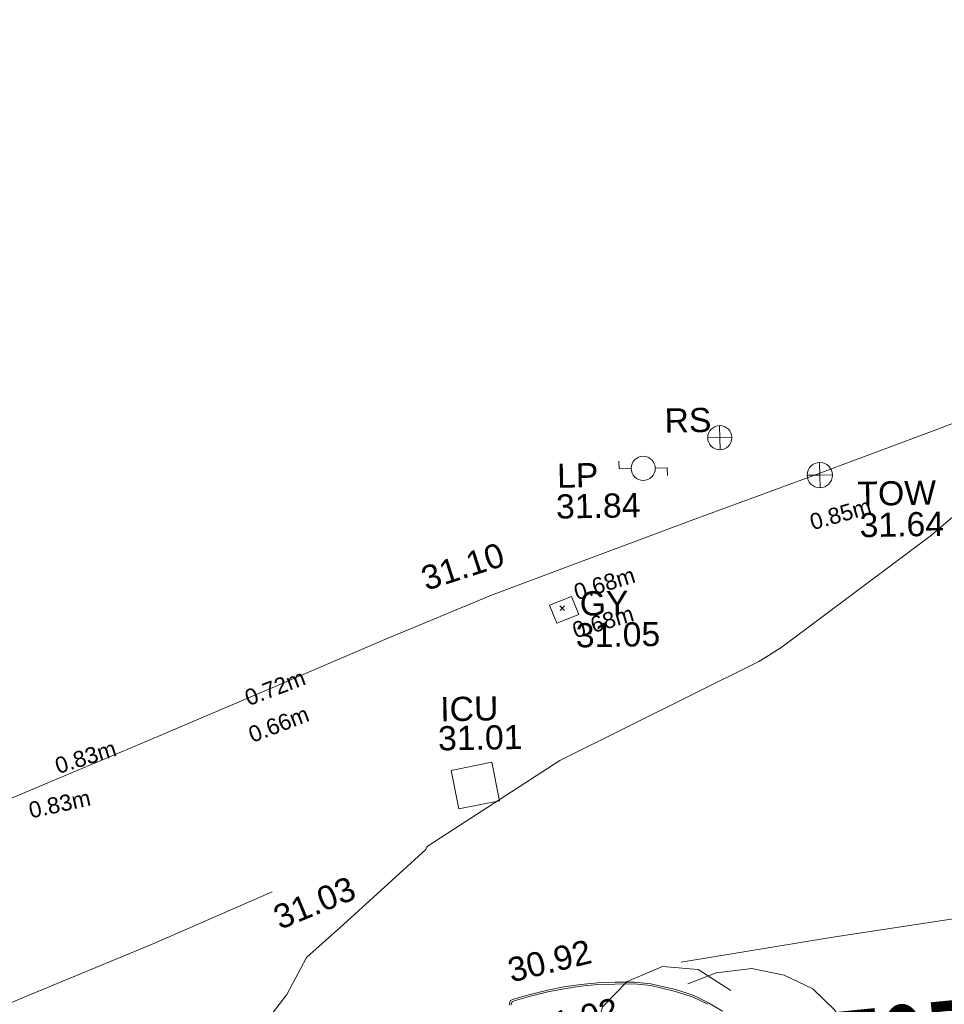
# Model space of a CAD drawing. Header units: millimetres. Extents: x -287732 to 520720, y -103372 to 287754.
# Tile 352 of 380: x 325939 to 340293, y 182816 to 198105. Entities that reach past the tile are written whole.
import ezdxf

# ---------------------------------------------------------------- set-up
doc = ezdxf.new("R2010")
doc.units = ezdxf.units.MM
doc.linetypes.add('IMPORT-UG_ELEC_QLB2 _2_', pattern=[2500, 1500, -300.0000000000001, 0, -50, 150, -300.0000000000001, 0, -200])
doc.linetypes.add('IMPORT-UG_ELEC_STREET LIGHTING_QLB2 _2_', pattern=[2700, 1500, -300.0000000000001, 0, -250, 150, -300.0000000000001, 0, -200])
for name, color, linetype, lineweight, true_color in [('00_TOPO_FURN_LAMP_POST', 7, 'Continuous', 9, 0x666666), ('00_TOPO_FURN_SIGN', 7, 'Continuous', 9, 0x666666), ('00_TOPO_KERB_BOTTOM', 1, 'Continuous', 9, 0xff0000), ('00_TOPO_KERB_TOP', 7, 'Continuous', 9, 0xa500a5), ('00_TOPO_ROAD_MARKING_WHITE_CONTINUOUS', 7, 'Continuous', 9, 0x999999), ('00_TOPO_ROAD_MARKING_WHITE_DASH', 7, 'Continuous', 9, 0x999999), ('00_TOPO_SERV_GULLY', 7, 'Continuous', 9, 0x5252a5), ('00_TOPO_SERV_IC', 5, 'Continuous', 9, 0x0000ff), ('00_TOPO_TOP_OF_WALL', 7, 'Continuous', 9, 0x666666), ('00_TOPO_TREE', 7, 'Continuous', 9, 0x666666), ('00_TOPO_WALL', 7, 'Continuous', 9, 0x7c00a5), ('01_DTM_CONTOUR_MNR', 7, 'Continuous', 9, 0xa5a552), ('12333-PUM-2D-U-0001-C01 - Rev2_REVIT IMPORT_dwg', 7, 'Continuous', 9, 0x767676), ('PUM-ELECTRIC-QLB2', 1, 'IMPORT-UG_ELEC_QLB2 _2_', 9, 0xff0000)]:
    doc.layers.add(name, color=color, linetype=linetype, lineweight=lineweight, true_color=true_color)
doc.layers.add('00_TOPO_ROAD_TEXT', color=7, linetype='Continuous', lineweight=9)
doc.layers.add('GEN-TEXT', color=7, linetype='Continuous', lineweight=9)
doc.styles.add('Arial_1', font='arial.ttf', dxfattribs={"height": 250})
doc.styles.add('Swis721 Lt BT_2', font='swissl.ttf', dxfattribs={"height": 375})
doc.styles.add('Swis721 Lt BT_37', font='swissl.ttf', dxfattribs={"width": 0.480246, "height": 1481.4})

# ---------------------------------------------------------------- blocks, each defined once
blk = doc.blocks.new('12333-PUM-2D-U-0001-C01 - Rev2_REVIT IMPORT_dwg_CONIFEROUS_TREE_2-2077568-Site Location Plan Proposed')
at = {"layer": '00_TOPO_TREE', "color": 254, "true_color": 0xcccccc, "flags": 128}
for points in [[(534239919.7920456, 725731770.5895343), (534240086.0180855, 725732324.6763337), (534240473.8788452, 725732712.5370932), (534241027.9656445, 725732934.1718128), (534241582.0524438, 725732878.7631329), (534242080.7305633, 725732546.3110532)], [(534241415.826404, 725732657.1284132), (534241859.0958436, 725732823.3544531), (534242413.1826429, 725732878.7631329), (534242911.8607625, 725732767.945773), (534243355.1302018, 725732546.3110532), (534243687.5822815, 725732213.8589736), (534243964.6256812, 725731770.5895343), (534244075.443041, 725731271.9114147)], [(534239421.1139264, 725729498.8336568), (534239144.0705266, 725729997.5117761), (534239033.2531667, 725730551.5985756), (534239144.0705266, 725731161.0940548), (534239476.5226063, 725731659.7721742), (534239919.7920456, 725731992.2242539), (534240473.8788452, 725732158.4502938)], [(534243521.3562416, 725731825.9982141), (534243909.2170012, 725731659.7721742), (534244241.6690809, 725731382.7287747), (534244407.8951206, 725730939.4593351), (534244352.4864407, 725730496.1898955), (534244130.8517211, 725730108.329136)], [(534241969.9132034, 725731548.9548143), (534242413.1826429, 725731382.7287747), (534242745.6347225, 725731105.685375)], [(534244075.443041, 725730607.0072554), (534244297.0777608, 725730163.737816), (534244352.4864407, 725729665.0596964), (534244241.6690809, 725729166.3815771), (534243964.6256812, 725728723.1121377), (534243576.7649217, 725728446.0687377), (534243133.4954821, 725728224.4340181)], [(534241027.9656445, 725729443.4249767), (534240695.5135649, 725729886.6944163), (534240640.1048849, 725730385.3725357)], [(534240529.2875251, 725728279.8426981), (534239975.2007256, 725728335.251378), (534239531.9312862, 725728612.2947778), (534239254.8878865, 725729055.5642172), (534239199.4792065, 725729554.2423368), (534239365.7052462, 725730052.920456)], [(534243078.0868022, 725729665.0596964), (534242856.4520825, 725729277.198937), (534242524.0000027, 725729000.1555374)], [(534243521.3562416, 725728612.2947778), (534243355.1302018, 725728113.6166583), (534242967.2694423, 725727781.1645787), (534242468.5913228, 725727670.3472189), (534241969.9132034, 725727891.9819384)], [(534242634.8173627, 725728002.7992984), (534242302.3652831, 725727725.7558987), (534241859.0958436, 725727559.5298588), (534241415.826404, 725727504.121179), (534240972.5569646, 725727559.5298588), (534240529.2875251, 725727781.1645787), (534240196.8354454, 725728058.2079784), (534239975.2007256, 725728446.0687377)]]:
    blk.add_lwpolyline(points, dxfattribs=at)
at = {"layer": '00_TOPO_TREE', "color": 254, "true_color": 0xcccccc}
blk.add_circle((534241748.2784836, 725730274.5551759), 170.9299566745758, dxfattribs=at)
blk = doc.blocks.new('12333-PUM-2D-U-0001-C01 - Rev2_REVIT IMPORT_dwg_MSL_Lamp_Post_SYM-2077199-Site Location Plan Proposed')
at = {"layer": '00_TOPO_FURN_LAMP_POST', "color": 254, "true_color": 0xcccccc, "flags": 128}
for points in [[(-500.1060478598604, 0), (-1000.212095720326, 0), (-1000.212095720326, 316.7338303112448)], [(500.1060478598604, 0), (1000.21209571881, 0), (1000.21209571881, -316.7338303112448)]]:
    blk.add_lwpolyline(points, dxfattribs=at)
at = {"layer": '00_TOPO_FURN_LAMP_POST', "color": 254, "true_color": 0xcccccc}
blk.add_circle((0, 0), 500.1060478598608, dxfattribs=at)
blk = doc.blocks.new('12333-PUM-2D-U-0001-C01 - Rev2_REVIT IMPORT_dwg_MSL_RoadSign_SYM-2077193-Site Location Plan Proposed')
at = {"layer": '00_TOPO_FURN_SIGN', "color": 254, "true_color": 0xcccccc}
for p, q in [((-0.2287617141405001, -500.0000000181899), (-0.2287617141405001, 499.9999999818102)), ((-500.2287617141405, 0), (499.7712382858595, 0))]:
    blk.add_line(p, q, dxfattribs=at)
blk.add_circle((-0.2287617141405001, 0), 500.0000000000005, dxfattribs=at)
blk = doc.blocks.new('12333-PUM-2D-U-0001-C01 - Rev2_REVIT IMPORT_dwg_TOW-2077202-Site Location Plan Proposed')
at = {"layer": '00_TOPO_TOP_OF_WALL', "color": 254, "true_color": 0xcccccc, "flags": 128}
for points in [[(0, 525.0554400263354), (0, 0), (-525.0554401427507, 0)], [(525.0554401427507, 0), (0, 0), (0, -525.0554400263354)]]:
    blk.add_lwpolyline(points, dxfattribs=at)
at = {"layer": '00_TOPO_TOP_OF_WALL', "color": 254, "true_color": 0xcccccc}
blk.add_circle((0, 0), 525.0554401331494, dxfattribs=at)
blk = doc.blocks.new('12333-PUM-2D-U-0001-C01 - Rev2_REVIT IMPORT_dwg_MGS62954_T2_Galway_ITM_3d_Rev1-2077680-Site Location Plan Proposed')
at = {"layer": '00_TOPO_KERB_BOTTOM', "color": 254, "true_color": 0xcccccc, "flags": 128}
blk.add_lwpolyline([(534238637.9780269, 725732380.1573738), (534238661.4813097, 725732447.4702438), (534238707.1173939, 725732467.575914), (534238964.8977177, 725732536.8196646), (534239236.8008176, 725732598.9266661), (534239490.0121653, 725732644.1538292), (534239753.397713, 725732677.9635845), (534240016.1514054, 725732700.0596638), (534240282.9042745, 725732704.0964576), (534240586.6697167, 725732700.8237355), (534240843.9623744, 725732669.7744792), (534241018.1743236, 725732626.3453258), (534241229.0559636, 725732572.426522), (534241507.7608734, 725732475.1925057), (534241734.2121435, 725732360.2300683), (534241948.6871693, 725732226.5879596)], dxfattribs=at)
at = {"layer": '00_TOPO_KERB_TOP', "color": 254, "true_color": 0xcccccc, "flags": 128}
blk.add_lwpolyline([(534238665.4952509, 725732375.0843623), (534238683.6259878, 725732427.0103822), (534238716.3316999, 725732441.4193805), (534238971.565483, 725732509.9790912), (534239242.3136842, 725732571.8222954), (534239494.205995, 725732616.8138597), (534239756.3179936, 725732650.4601346), (534240017.5207992, 725732672.425793), (534240282.9645388, 725732676.4427758), (534240584.8589388, 725732673.1902119), (534240838.9423579, 725732642.5282363), (534241011.4051876, 725732599.5351197), (534241221.0623105, 725732545.9294037), (534241496.8992705, 725732449.695952), (534241720.6158954, 725732336.1218113)], dxfattribs=at)
at = {"layer": '00_TOPO_ROAD_MARKING_WHITE_CONTINUOUS', "color": 254, "true_color": 0xcccccc, "flags": 128}
blk.add_lwpolyline([(534241320.0000001, 725733000), (534243650.0000001, 725733340), (534245590, 725733600), (534245930.0000002, 725731470), (534246240, 725729330.0000002)], dxfattribs=at)
at = {"layer": '00_TOPO_ROAD_MARKING_WHITE_DASH', "color": 254, "true_color": 0xcccccc, "flags": 128}
blk.add_lwpolyline([(534225590, 725730430.0000002), (534227210.0000001, 725731070.0000001), (534229020.0000001, 725731790.0000001), (534231110.0000001, 725732630.0000001), (534233140.0000001, 725733430.0000002), (534234990.0000001, 725734200.0000001)], dxfattribs=at)
at = {"layer": '00_TOPO_SERV_GULLY', "color": 254, "true_color": 0xcccccc, "flags": 128}
blk.add_lwpolyline([(534239481.2382627, 725738292.1142097), (534239825.3015763, 725738422.3678557), (534239717.5778251, 725738706.9187444), (534239373.5145115, 725738576.6650984)], close=True, dxfattribs=at)
at = {"layer": '00_TOPO_SERV_IC', "color": 254, "true_color": 0xcccccc, "flags": 128}
blk.add_lwpolyline([(534238435.0946753, 725736152.4864591), (534238543.7704972, 725735551.8701925), (534237910.1066489, 725735437.2145908), (534237801.4308268, 725736037.8308573)], close=True, dxfattribs=at)
at = {"layer": '00_TOPO_WALL', "color": 254, "true_color": 0xcccccc, "flags": 128}
blk.add_lwpolyline([(534230311.0328425, 725735464.0008379), (534231498.2851904, 725735937.7043117), (534233085.804175, 725736573.8507925), (534235090.1592914, 725737387.3316919), (534236842.5462692, 725738102.369435), (534238475.7736483, 725738746.0919335), (534239738.4857516, 725739195.6802769), (534241595.7307931, 725739850.4049584), (534243378.4726956, 725740475.2116604), (534245389.5066136, 725741182.3384602), (534247902.2625425, 725742084.5268403), (534249885.7476711, 725742801.800884), (534252184.5528514, 725743647.4536372), (534254166.6340968, 725744393.0169076), (534254994.5964106, 725744789.9854509), (534255747.2996867, 725745235.44343), (534256122.2084268, 725745452.9025378), (534256660.4840959, 725745705.7297196), (534257606.4547107, 725746078.1135734), (534257604.3864709, 725746083.4379846), (534258824.9644786, 725746515.1033492), (534260889.6357856, 725747247.5686729), (534262196.0648, 725747653.3668263)], dxfattribs=at)
at = {"layer": '01_DTM_CONTOUR_MNR', "color": 254, "true_color": 0xcccccc, "flags": 128}
blk.add_lwpolyline([(534245986.9022996, 725740114.1030366), (534245322.3274122, 725739559.3249269), (534242970.5199674, 725737866.297664), (534242767.0164425, 725737738.6801766), (534242603.8464557, 725737646.1148571), (534239490.0000001, 725736160.0000001), (534237424.0170395, 725734869.9787009), (534237401.6031415, 725734851.0317049), (534237386.7762394, 725734818.5030985), (534236089.3232542, 725733675.7995386), (534235511.8840165, 725733176.1765794), (534235499.8952777, 725733160.0819997), (534235190.3146485, 725732602.0354186), (534234528.5589755, 725731768.5800906)], dxfattribs=at)
at = {"xscale": 0.375, "yscale": 0.375, "zscale": 0.375}
for name, p in [('12333-PUM-2D-U-0001-C01 - Rev2_REVIT IMPORT_dwg_MSL_RoadSign_SYM-2077193-Site Location Plan Proposed', (534242060.9673724, 725741129.8223791)), ('12333-PUM-2D-U-0001-C01 - Rev2_REVIT IMPORT_dwg_MSL_Lamp_Post_SYM-2077199-Site Location Plan Proposed', (534240862.6243746, 725740673.9939287)), ('12333-PUM-2D-U-0001-C01 - Rev2_REVIT IMPORT_dwg_TOW-2077202-Site Location Plan Proposed', (534243602.4666489, 725740521.9691217))]:
    blk.add_blockref(name, p, dxfattribs=at)
blk.add_blockref('12333-PUM-2D-U-0001-C01 - Rev2_REVIT IMPORT_dwg_CONIFEROUS_TREE_2-2077568-Site Location Plan Proposed', (0, 0))
at = {"layer": '00_TOPO_FURN_LAMP_POST', "char_height": 375, "attachment_point": 1, "line_spacing_factor": 1.005061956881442, "style": 'Swis721 Lt BT_2'}
for s, insert, width in [('LP', (534239523.9014357, 725740771.451018), 707.5855621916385), ('31.84', (534239499.1302437, 725740292.9956385), 1495.902363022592)]:
    blk.add_mtext(s, dxfattribs=dict(at, insert=insert, width=width))
at = {"layer": '00_TOPO_FURN_SIGN', "insert": (534241207.1907922, 725741597.3231163), "char_height": 375, "width": 783.5679044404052, "attachment_point": 1, "line_spacing_factor": 1.005061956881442, "style": 'Swis721 Lt BT_2'}
blk.add_mtext('RS', dxfattribs=at)
at = {"layer": '00_TOPO_KERB_BOTTOM', "color": 251, "true_color": 0x666666, "insert": (534238594.3860722, 725733093.3850731), "char_height": 375, "width": 1495.902363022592, "attachment_point": 1, "rotation": 12.643359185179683, "line_spacing_factor": 1.005061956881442, "style": 'Swis721 Lt BT_2'}
blk.add_mtext('30.92', dxfattribs=at)
at = {"layer": '00_TOPO_KERB_TOP', "color": 251, "true_color": 0x666666, "insert": (534238998.2647445, 725732184.2204847), "char_height": 375, "width": 1495.902363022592, "attachment_point": 1, "rotation": 12.643359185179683, "line_spacing_factor": 1.005061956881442, "style": 'Swis721 Lt BT_2'}
blk.add_mtext('31.02', dxfattribs=at)
at = {"layer": '00_TOPO_ROAD_MARKING_WHITE_DASH', "color": 251, "true_color": 0x666666, "insert": (534234962.3517328, 725733955.4581873), "char_height": 375, "width": 1495.902363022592, "attachment_point": 1, "rotation": 21.36587280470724, "line_spacing_factor": 1.005061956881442, "style": 'Swis721 Lt BT_2'}
blk.add_mtext('31.03', dxfattribs=at)
at = {"layer": '00_TOPO_ROAD_TEXT', "color": 251, "true_color": 0x666666, "insert": (534243064.7832258, 725732127.4634544), "char_height": 1481.4, "width": 2926.08, "attachment_point": 1, "rotation": 4.829170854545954, "line_spacing_factor": 1.005061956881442, "style": 'Swis721 Lt BT_37'}
blk.add_mtext('STOP', dxfattribs=at)
at = {"layer": '00_TOPO_SERV_GULLY', "color": 251, "true_color": 0x666666, "char_height": 375, "attachment_point": 1, "line_spacing_factor": 1.005061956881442, "style": 'Swis721 Lt BT_2'}
for s, insert, width in [('GY', (534239841.5265369, 725738779.147501), 821.5590755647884), ('31.05', (534239771.2199423, 725738287.329608), 1495.902363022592)]:
    blk.add_mtext(s, dxfattribs=dict(at, insert=insert, width=width))
at = {"layer": '00_TOPO_SERV_IC', "color": 251, "true_color": 0x666666, "char_height": 375, "attachment_point": 1, "line_spacing_factor": 1.005061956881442, "style": 'Swis721 Lt BT_2'}
for s, insert, width in [('ICU', (534237647.1794505, 725737177.5472614), 1021.012723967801), ('31.01', (534237605.1145296, 725736725.6050636), 1495.902363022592)]:
    blk.add_mtext(s, dxfattribs=dict(at, insert=insert, width=width))
at = {"layer": '00_TOPO_TOP_OF_WALL', "char_height": 375, "attachment_point": 1, "line_spacing_factor": 1.005061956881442, "style": 'Swis721 Lt BT_2'}
for s, insert, width in [('TOW', (534244180.9912646, 725740407.6332014), 1343.937678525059), ('31.64', (534244206.5839717, 725739921.726591), 1495.902363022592)]:
    blk.add_mtext(s, dxfattribs=dict(at, insert=insert, width=width))
at = {"layer": '00_TOPO_WALL', "color": 251, "true_color": 0x666666, "insert": (534237352.4096357, 725739189.669529), "char_height": 375, "width": 1495.902363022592, "attachment_point": 1, "rotation": 16.88782197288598, "line_spacing_factor": 1.005061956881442, "style": 'Swis721 Lt BT_2'}
blk.add_mtext('31.10', dxfattribs=at)
blk = doc.blocks.new('12333-PUM-2D-U-0001-C01 - Rev2_REVIT IMPORT_dwg-1620468-Site Location Plan Proposed')
at = {"layer": 'GEN-TEXT', "color": 253, "true_color": 0xaaaaaa}
for p, q in [((598453.9948138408, 122637.2884822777), (598524.70549196, 122707.9991603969)), ((598524.70549196, 122637.2884822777), (598453.9948138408, 122707.9991603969))]:
    blk.add_line(p, q, dxfattribs=at)
blk.add_blockref('12333-PUM-2D-U-0001-C01 - Rev2_REVIT IMPORT_dwg_MGS62954_T2_Galway_ITM_3d_Rev1-2077680-Site Location Plan Proposed', (-533641079.6498471, -725615854.3561786))
at = {"layer": 'PUM-ELECTRIC-QLB2', "char_height": 250, "width": 1160.025439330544, "attachment_point": 2, "line_spacing_factor": 0.9417779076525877, "style": 'Arial_1'}
for s, insert, rotation in [('0.85m', (602801.1322681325, 124179.2602559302), 14.88680761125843), ('0.68m', (599115.1491900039, 123163.7898345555), 16.2059419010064), ('0.68m', (599084.745081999, 122569.0631880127), 15.637106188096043), ('0.72m', (593966.8041986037, 121634.1128891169), 19.779393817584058), ('0.66m', (594012.663816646, 121064.5392694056), 20.135325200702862), ('0.83m', (591013.5292321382, 120609.7370800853), 16.524382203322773), ('0.83m', (590609.3741730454, 119890.4896232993), 11.312600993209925)]:
    blk.add_mtext(s, dxfattribs=dict(at, insert=insert, rotation=rotation))

msp = doc.modelspace()

# ---------------------------------------------------------------- block references
at = {"layer": '12333-PUM-2D-U-0001-C01 - Rev2_REVIT IMPORT_dwg', "color": 254, "linetype": 'IMPORT-UG_ELEC_STREET LIGHTING_QLB2 _2_', "true_color": 0xffd4d4, "rotation": 0.9999999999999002}
msp.add_blockref('12333-PUM-2D-U-0001-C01 - Rev2_REVIT IMPORT_dwg-1620468-Site Location Plan Proposed', (-261895.0770586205, 55869.5817132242), dxfattribs=at)

doc.saveas('drawing.dxf')
